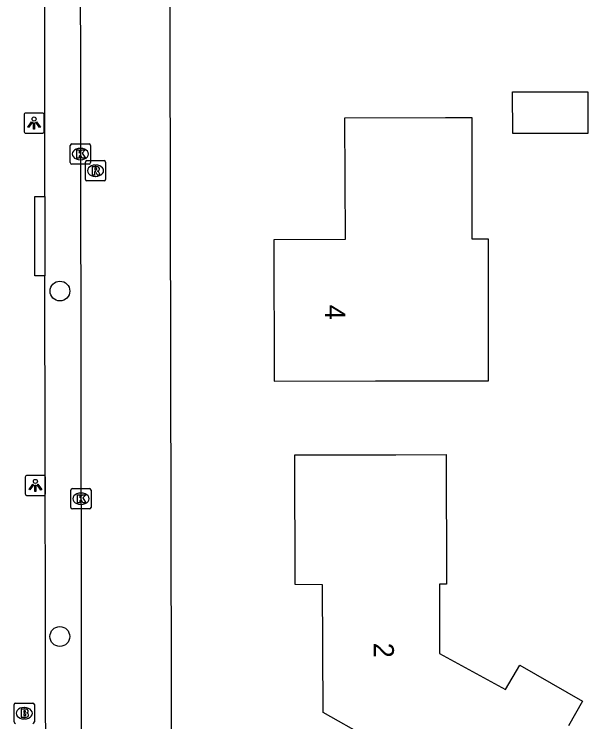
# Model space of a CAD drawing. Extents: x 160457 to 162082, y 388340 to 389736.
# Drawn here: x 161108.84 to 161137.23, y 388540.07 to 388575.06 of the extents above; entities that cross this region are included whole.
import ezdxf

# ---------------------------------------------------------------- set-up
doc = ezdxf.new("R2010")
doc.units = 0
for name, color, linetype in [('IMGEO_Boom', 7, 'Continuous'), ('IMGEO_Brandkraan', 7, 'Continuous'), ('IMGEO_Kolk', 7, 'Continuous'), ('IMGEO_Lichtpunt', 7, 'Continuous'), ('IMGEO_Pand', 7, 'Continuous'), ('IMGEO_Pand_nummerreeks', 7, 'Continuous'), ('IMGEO_Rijbaan_lokaal_open', 7, 'Continuous'), ('IMGEO_Rioolput', 7, 'Continuous'), ('IMGEO_Voetpad_open', 7, 'Continuous')]:
    doc.layers.add(name, color=color, linetype=linetype)

msp = doc.modelspace()

# ---------------------------------------------------------------- linework, layer by layer
at = {"layer": 'IMGEO_Boom'}
for centre in [(161111.11, 388561.364), (161111.105, 388544.285)]:
    msp.add_circle(centre, 0.489, dxfattribs=at)
at = {"layer": 'IMGEO_Brandkraan'}
for p, q in [((161108.844, 388540.066), (161108.844, 388540.918)), ((161108.919, 388540.992), (161109.771, 388540.992)), ((161109.332, 388540.772), (161109.357, 388540.772)), ((161109.845, 388540.918), (161109.845, 388540.066)), ((161109.355, 388540.212), (161109.33, 388540.212))]:
    msp.add_line(p, q, dxfattribs=at)
for points in [[(161108.844, 388540.066), (161108.844, 388540.918)], [(161108.919, 388540.992), (161109.771, 388540.992)], [(161109.192, 388540.692), (161109.192, 388540.292), (161109.405, 388540.292)], [(161109.423, 388540.692), (161109.192, 388540.692)], [(161109.845, 388540.918), (161109.845, 388540.066)], [(161109.371, 388540.611), (161109.317, 388540.611), (161109.317, 388540.535)], [(161109.317, 388540.535), (161109.37, 388540.535)], [(161109.379, 388540.459), (161109.317, 388540.459), (161109.317, 388540.378)], [(161109.317, 388540.378), (161109.379, 388540.378)]]:
    msp.add_lwpolyline(points, dxfattribs=at)
for centre, radius, start, end in [((161108.921, 388540.916), 0.0765, 91.552, 178.448), ((161108.921, 388540.916), 0.0765, 91.552, 178.448), ((161109.427, 388540.547), 0.145, 59.4692, 91.5367), ((161109.452, 388540.594), 0.0922, 285.5137, 58.1501), ((161109.769, 388540.916), 0.0765, 1.552, 88.448), ((161109.769, 388540.916), 0.0765, 1.552, 88.448), ((161109.372, 388540.573), 0.0379, 267.8285, 90.9355), ((161109.38, 388540.418), 0.0404, 269.8759, 90.5077), ((161109.457, 388540.402), 0.105, 301.3115, 78.989), ((161108.921, 388540.068), 0.0765, 181.552, 268.448), ((161108.921, 388540.068), 0.0765, 181.552, 268.448), ((161109.411, 388540.543), 0.251, 268.6676, 293.5347), ((161109.769, 388540.068), 0.0765, 271.552, 358.448), ((161109.769, 388540.068), 0.0765, 271.552, 358.448)]:
    msp.add_arc(centre, radius, start, end, dxfattribs=at)
for centre, major_axis, ratio, start_param, end_param in [((161109.331, 388540.492), (-0.387, 0.002), 0.722429, 4.712389, 7.853982), ((161109.356, 388540.492), (-0.39, 0.002), 0.717154, 1.570796, 4.712389)]:
    msp.add_ellipse(centre, major_axis=major_axis, ratio=ratio, start_param=start_param, end_param=end_param, dxfattribs=at)
at = {"layer": 'IMGEO_Kolk'}
for p, q in [((161111.622, 388567.715), (161111.622, 388568.567)), ((161111.697, 388568.641), (161112.549, 388568.641)), ((161112.11, 388568.421), (161112.135, 388568.421)), ((161112.623, 388568.567), (161112.623, 388567.715)), ((161112.549, 388567.641), (161111.697, 388567.641)), ((161112.133, 388567.861), (161112.108, 388567.861)), ((161111.65, 388550.672), (161111.65, 388551.524)), ((161111.725, 388551.598), (161112.577, 388551.598)), ((161112.651, 388551.524), (161112.651, 388550.672)), ((161112.138, 388551.378), (161112.163, 388551.378)), ((161112.161, 388550.818), (161112.136, 388550.818)), ((161112.577, 388550.598), (161111.725, 388550.598))]:
    msp.add_line(p, q, dxfattribs=at)
for points in [[(161111.622, 388567.715), (161111.622, 388568.567)], [(161111.697, 388568.641), (161112.549, 388568.641)], [(161111.943, 388568.341), (161112.066, 388568.341), (161112.066, 388568.19), (161112.196, 388568.341), (161112.36, 388568.341), (161112.214, 388568.19), (161112.367, 388567.941), (161112.215, 388567.941), (161112.13, 388568.105), (161112.066, 388568.038), (161112.066, 388567.941), (161111.943, 388567.941), (161111.943, 388568.341)], [(161112.623, 388568.567), (161112.623, 388567.715)], [(161112.549, 388567.641), (161111.697, 388567.641)], [(161111.65, 388550.672), (161111.65, 388551.524)], [(161111.725, 388551.598), (161112.577, 388551.598)], [(161112.651, 388551.524), (161112.651, 388550.672)], [(161111.971, 388551.298), (161112.094, 388551.298), (161112.094, 388551.147), (161112.224, 388551.298), (161112.388, 388551.298), (161112.242, 388551.147), (161112.395, 388550.898), (161112.243, 388550.898), (161112.158, 388551.062), (161112.094, 388550.995), (161112.094, 388550.898), (161111.971, 388550.898), (161111.971, 388551.298)], [(161112.577, 388550.598), (161111.725, 388550.598)]]:
    msp.add_lwpolyline(points, dxfattribs=at)
for centre, start, end in [((161111.699, 388568.565), 91.552, 178.448), ((161111.699, 388568.565), 91.552, 178.448), ((161112.547, 388568.565), 1.552, 88.448), ((161112.547, 388568.565), 1.552, 88.448), ((161111.699, 388567.717), 181.552, 268.448), ((161111.699, 388567.717), 181.552, 268.448), ((161112.547, 388567.717), 271.552, 358.448), ((161112.547, 388567.717), 271.552, 358.448), ((161111.727, 388551.522), 91.552, 178.448), ((161111.727, 388551.522), 91.552, 178.448), ((161112.575, 388551.522), 1.552, 88.448), ((161112.575, 388551.522), 1.552, 88.448), ((161111.727, 388550.674), 181.552, 268.448), ((161111.727, 388550.674), 181.552, 268.448), ((161112.575, 388550.674), 271.552, 358.448), ((161112.575, 388550.674), 271.552, 358.448)]:
    msp.add_arc(centre, 0.0765, start, end, dxfattribs=at)
for centre, major_axis, ratio, start_param, end_param in [((161112.109, 388568.141), (-0.387, 0.002), 0.722429, 4.712389, 7.853982), ((161112.134, 388568.141), (-0.39, 0.002), 0.717154, 1.570796, 4.712389), ((161112.137, 388551.098), (-0.387, 0.002), 0.722429, 4.712389, 7.853982), ((161112.162, 388551.098), (-0.39, 0.002), 0.717154, 1.570796, 4.712389)]:
    msp.add_ellipse(centre, major_axis=major_axis, ratio=ratio, start_param=start_param, end_param=end_param, dxfattribs=at)
at = {"layer": 'IMGEO_Lichtpunt'}
for p, q in [((161109.333, 388570.075), (161109.333, 388569.268)), ((161109.333, 388570.075), (161109.333, 388569.268)), ((161110.235, 388570.17), (161109.427, 388570.17)), ((161110.235, 388570.17), (161109.427, 388570.17)), ((161110.329, 388569.268), (161110.329, 388570.075)), ((161110.329, 388569.268), (161110.329, 388570.075)), ((161109.427, 388569.174), (161110.235, 388569.174)), ((161109.427, 388569.174), (161110.235, 388569.174)), ((161110.297, 388552.251), (161109.489, 388552.251)), ((161110.297, 388552.251), (161109.489, 388552.251)), ((161109.395, 388552.156), (161109.395, 388551.349)), ((161109.395, 388552.156), (161109.395, 388551.349)), ((161110.391, 388551.349), (161110.391, 388552.156)), ((161110.391, 388551.349), (161110.391, 388552.156)), ((161109.489, 388551.255), (161110.297, 388551.255)), ((161109.489, 388551.255), (161110.297, 388551.255))]:
    msp.add_line(p, q, dxfattribs=at)
for points in [[(161109.707, 388569.739), (161109.746, 388569.711), (161109.558, 388569.449), (161109.52, 388569.476), (161109.707, 388569.739)], [(161109.919, 388569.711), (161109.957, 388569.738), (161110.144, 388569.476), (161110.105, 388569.448), (161109.919, 388569.711)], [(161109.809, 388569.691), (161109.856, 388569.691), (161109.856, 388569.369), (161109.809, 388569.369), (161109.809, 388569.691)], [(161109.769, 388551.82), (161109.808, 388551.792), (161109.62, 388551.53), (161109.582, 388551.557), (161109.769, 388551.82)], [(161109.871, 388551.772), (161109.918, 388551.772), (161109.918, 388551.45), (161109.871, 388551.45), (161109.871, 388551.772)], [(161109.981, 388551.792), (161110.019, 388551.819), (161110.206, 388551.557), (161110.167, 388551.529), (161109.981, 388551.792)]]:
    msp.add_lwpolyline(points, dxfattribs=at)
for centre in [(161109.832, 388569.873), (161109.894, 388551.954)]:
    msp.add_circle(centre, 0.0994, dxfattribs=at)
for centre, start, end in [((161109.427, 388570.075), 90, 180), ((161109.427, 388570.075), 90, 180), ((161110.235, 388570.075), 0, 90), ((161110.235, 388570.075), 0, 90), ((161109.427, 388569.268), 180, 270), ((161109.427, 388569.268), 180, 270), ((161110.235, 388569.268), 270, 0), ((161110.235, 388569.268), 270, 360), ((161109.489, 388552.156), 90, 180), ((161109.489, 388552.156), 90, 180), ((161110.297, 388552.156), 0, 90), ((161110.297, 388552.156), 0, 90), ((161109.489, 388551.349), 180, 270), ((161109.489, 388551.349), 180, 270), ((161110.297, 388551.349), 270, 0), ((161110.297, 388551.349), 270, 360)]:
    msp.add_arc(centre, 0.0946, start, end, dxfattribs=at)
at = {"layer": 'IMGEO_Pand'}
for points in [[(161137.224, 388571.223), (161137.225, 388569.15), (161133.506, 388569.149), (161133.505, 388571.222), (161137.224, 388571.223)], [(161126.714, 388556.921), (161132.307, 388556.927), (161132.307, 388563.928), (161131.509, 388563.928), (161131.507, 388569.928), (161130.184, 388569.925), (161125.184, 388569.916), (161125.226, 388563.913), (161121.697, 388563.904), (161121.714, 388556.915), (161126.714, 388556.921)], [(161126.293, 388539.314), (161124.124, 388540.529), (161124.097, 388546.848), (161122.749, 388546.864), (161122.734, 388553.264), (161127.734, 388553.273), (161130.223, 388553.278), (161130.236, 388546.88)], [(161130.236, 388546.88), (161129.885, 388546.879), (161129.893, 388543.441), (161133.158, 388541.661), (161133.853, 388542.874), (161136.968, 388541.09), (161136.272, 388539.874)]]:
    msp.add_lwpolyline(points, dxfattribs=at)
at = {"layer": 'IMGEO_Rijbaan_lokaal_open'}
for points in [[(161116.468, 388615.081), (161116.467, 388614.225), (161116.631, 388533.739)], [(161112.104, 388580.458), (161112.181, 388533.074)]]:
    msp.add_lwpolyline(points, dxfattribs=at)
at = {"layer": 'IMGEO_Rioolput'}
for p, q in [((161112.369, 388566.89), (161112.369, 388567.742)), ((161112.444, 388567.816), (161113.296, 388567.816)), ((161113.37, 388567.742), (161113.37, 388566.89)), ((161112.857, 388567.596), (161112.882, 388567.596)), ((161112.88, 388567.036), (161112.855, 388567.036)), ((161113.296, 388566.816), (161112.444, 388566.816))]:
    msp.add_line(p, q, dxfattribs=at)
for points in [[(161112.369, 388566.89), (161112.369, 388567.742)], [(161112.444, 388567.816), (161113.296, 388567.816)], [(161113.37, 388567.742), (161113.37, 388566.89)], [(161112.958, 388567.514), (161112.706, 388567.516), (161112.706, 388567.116)], [(161112.706, 388567.116), (161112.83, 388567.116), (161112.83, 388567.278), (161112.841, 388567.278)], [(161112.884, 388567.435), (161112.83, 388567.435), (161112.83, 388567.354)], [(161112.83, 388567.354), (161112.882, 388567.354)], [(161112.888, 388567.249), (161112.959, 388567.116), (161113.099, 388567.116), (161113.034, 388567.242)], [(161113.296, 388566.816), (161112.444, 388566.816)]]:
    msp.add_lwpolyline(points, dxfattribs=at)
for centre, radius, start, end in [((161112.446, 388567.74), 0.0765, 91.552, 178.448), ((161112.446, 388567.74), 0.0765, 91.552, 178.448), ((161113.294, 388567.74), 0.0765, 1.552, 88.448), ((161113.294, 388567.74), 0.0765, 1.552, 88.448), ((161112.84, 388567.225), 0.0533, 26.0293, 88.6989), ((161112.866, 388567.543), 0.19, 274.7715, 282.9687), ((161112.89, 388567.339), 0.0964, 77.0061, 93.1865), ((161112.904, 388567.396), 0.0378, 276.6634, 79.6772), ((161112.957, 388567.404), 0.109, 350.3612, 89.416), ((161112.955, 388567.404), 0.112, 277.5842, 350.9817), ((161112.939, 388567.189), 0.108, 29.5134, 73.7905), ((161112.446, 388566.892), 0.0765, 181.552, 268.448), ((161112.446, 388566.892), 0.0765, 181.552, 268.448), ((161113.294, 388566.892), 0.0765, 271.552, 358.448), ((161113.294, 388566.892), 0.0765, 271.552, 358.448)]:
    msp.add_arc(centre, radius, start, end, dxfattribs=at)
for centre, major_axis, ratio, start_param, end_param in [((161112.856, 388567.316), (-0.387, 0.002), 0.722429, 4.712389, 7.853982), ((161112.881, 388567.316), (-0.39, 0.002), 0.717154, 1.570796, 4.712389)]:
    msp.add_ellipse(centre, major_axis=major_axis, ratio=ratio, start_param=start_param, end_param=end_param, dxfattribs=at)
at = {"layer": 'IMGEO_Voetpad_open'}
for points in [[(161110.37, 388566.039), (161110.368, 388580.189)], [(161110.363, 388562.114), (161109.864, 388562.114), (161109.871, 388566.039), (161110.37, 388566.039)], [(161110.37, 388566.039), (161110.363, 388562.114)], [(161110.418, 388535.584), (161110.363, 388562.114)]]:
    msp.add_lwpolyline(points, dxfattribs=at)

# ---------------------------------------------------------------- texts
at = {"layer": 'IMGEO_Pand_nummerreeks'}
for s, rotation, p in [('4', 270.1394, (161124.225, 388560.691)), ('2', 270.2462, (161126.629, 388543.976))]:
    msp.add_text(s, height=1, rotation=rotation, dxfattribs=at).set_placement(p)

doc.saveas('drawing.dxf')
